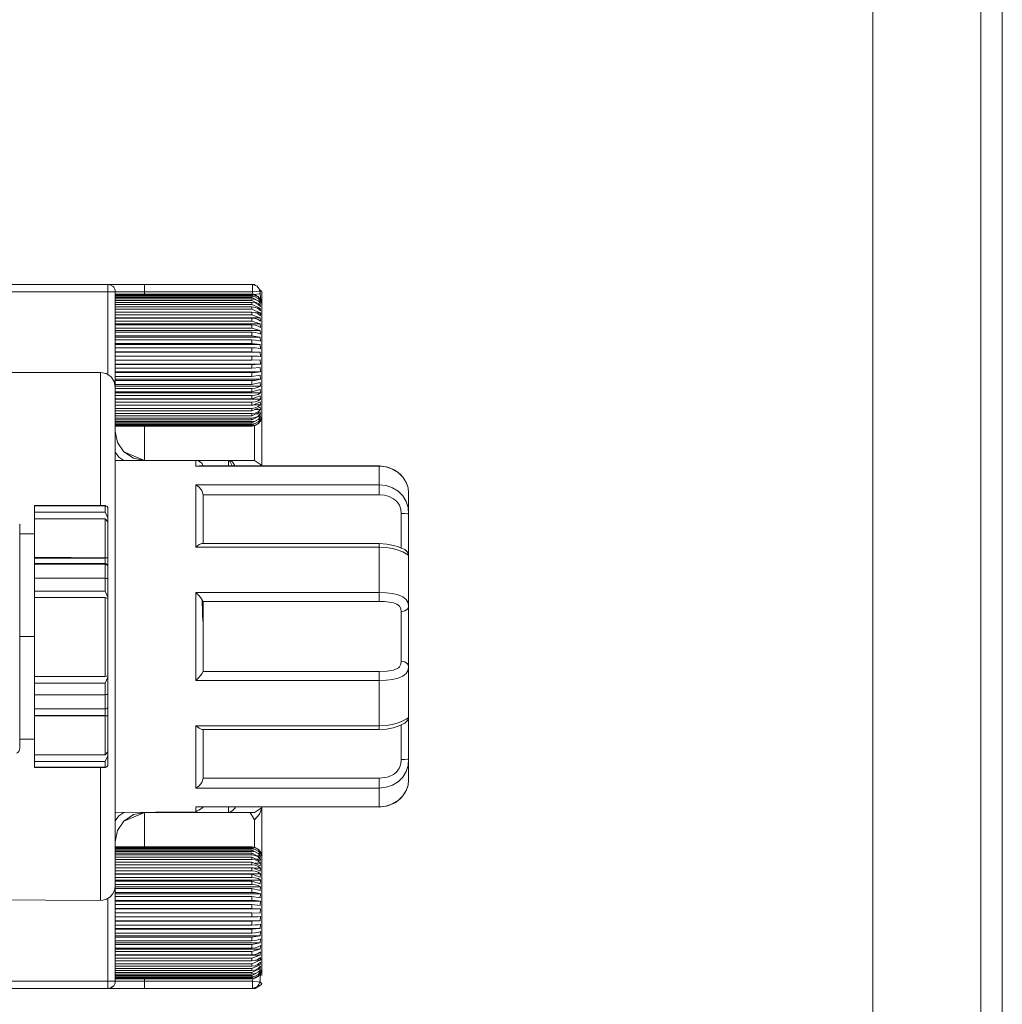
# Model space of a CAD drawing. Header units: millimetres. Extents: x 53746 to 116821, y -810352 to -765802.
# Tile 297 of 347: x 91673 to 91787, y -772158 to -772044. Entities that reach past the tile are written whole.
import ezdxf

# ---------------------------------------------------------------- set-up
doc = ezdxf.new("R2010")
doc.units = ezdxf.units.MM
doc.header["$MEASUREMENT"] = 0
doc.layers.add('Main Cradle Rails', color=7, linetype='Continuous', lineweight=0)
doc.layers.add('Tank and Accumulators', color=7, linetype='Continuous', lineweight=0)

# ---------------------------------------------------------------- blocks, each defined once
blk = doc.blocks.new('*U57')
at = {"layer": 'Tank and Accumulators', "color": 7, "linetype": 'Continuous', "lineweight": 0}
for p, q in [((6401.23, 16001.67), (6401.22, 16001.68)), ((6401.47, 16001.08), (6401.45, 16001.27)), ((6417.42, 16001.92), (6417.44, 16001.91)), ((6417.44, 16001.91), (6417.42, 16001.92)), ((6418.15, 16001.37), (6418.29, 16001.24)), ((6401.47, 16001.07), (6401.47, 16000.8)), ((6401.47, 16000.79), (6401.47, 16000.72)), ((6401.47, 16000.67), (6401.47, 16000.52)), ((6401.47, 16000.43), (6401.47, 16000.24)), ((6401.47, 16000.21), (6401.47, 16000.14)), ((6401.47, 16000.13), (6401.47, 16000.08)), ((6401.47, 16000.08), (6401.47, 15999.92)), ((6418.03, 16000.53), (6418.28, 16000.24)), ((6418.28, 16000.13), (6418.09, 16000.24)), ((6418.28, 16000.24), (6418.2, 16000.28)), ((6401.47, 15999.92), (6401.47, 15999.78)), ((6401.47, 15999.78), (6401.47, 15999.7)), ((6401.47, 15999.7), (6401.47, 15999.62)), ((6401.47, 15999.6), (6401.47, 15999.25)), ((6401.47, 15999.25), (6401.47, 15999.17)), ((6401.47, 15999.15), (6401.47, 15999.05)), ((6401.47, 15999.05), (6401.47, 15998.65)), ((6418.45, 15997.75), (6418.45, 15999.13)), ((6401.47, 15998.62), (6401.47, 15998.51)), ((6401.47, 15998.51), (6401.47, 15998.4)), ((6401.47, 15998.4), (6401.47, 15998.05)), ((6401.47, 15998.05), (6401.47, 15997.91)), ((6401.47, 15997.91), (6401.47, 15997.78)), ((6401.47, 15997.78), (6401.47, 15997.66)), ((6418.45, 15995.65), (6418.45, 15997.73)), ((6401.47, 15997.66), (6401.47, 15997.36)), ((6401.47, 15997.36), (6401.47, 15997.12)), ((6401.47, 15997.12), (6401.47, 15996.98)), ((6401.47, 15996.98), (6401.47, 15996.85)), ((6401.47, 15996.85), (6401.47, 15996.61)), ((6401.47, 15996.61), (6401.47, 15996.27)), ((6401.47, 15996.27), (6401.47, 15996.12)), ((6401.47, 15996.12), (6401.47, 15995.98)), ((6401.47, 15995.98), (6401.47, 15995.81)), ((6401.47, 15995.81), (6401.47, 15995.37)), ((6401.47, 15995.37), (6401.47, 15995.22)), ((6401.47, 15995.22), (6401.47, 15995.07)), ((6401.47, 15995.07), (6401.47, 15994.96)), ((6418.28, 15994.09), (6401.47, 15994.09)), ((6401.47, 15994.07), (6401.47, 15994.08)), ((6401.47, 15993.13), (6401.47, 15993.13)), ((6418.29, 15992.71), (6418.28, 15993.2)), ((6418.29, 15992.71), (6401.47, 15992.71)), ((6401.47, 15992.68), (6401.47, 15992.68)), ((6418.29, 15991.82), (6418.28, 15992.31)), ((6399.77, 15989.4), (6399.77, 15991.72)), ((6401.47, 15991.57), (6401.47, 15991.72)), ((6401.47, 15991.41), (6401.47, 15991.57)), ((6401.47, 15990.96), (6401.47, 15991.41)), ((6401.47, 15990.79), (6401.47, 15990.96)), ((6418.29, 15990.96), (6418.28, 15991.43)), ((6401.47, 15990.64), (6401.47, 15990.79)), ((6401.47, 15990.49), (6401.47, 15990.64)), ((6401.47, 15990.14), (6401.47, 15990.49)), ((6401.47, 15989.89), (6401.47, 15990.14)), ((6401.47, 15989.75), (6401.47, 15989.89)), ((6401.47, 15989.62), (6401.47, 15989.75)), ((6418.29, 15990.14), (6418.28, 15990.58)), ((6418.29, 15989.36), (6418.28, 15989.77)), ((6401.47, 15989.36), (6401.47, 15989.62)), ((6401.47, 15989.05), (6401.47, 15989.36)), ((6401.47, 15988.92), (6401.47, 15989.05)), ((6401.47, 15988.79), (6401.47, 15988.92)), ((6401.47, 15988.64), (6401.47, 15988.79)), ((6401.47, 15988.27), (6401.47, 15988.64)), ((6418.29, 15988.64), (6418.28, 15989.02)), ((6401.47, 15988.16), (6401.47, 15988.27)), ((6401.47, 15988.04), (6401.47, 15988.16)), ((6401.47, 15987.99), (6401.47, 15988.04)), ((6401.47, 15987.83), (6401.47, 15987.99)), ((6401.47, 15987.57), (6401.47, 15987.83)), ((6401.47, 15987.47), (6401.47, 15987.57)), ((6401.47, 15987.37), (6401.47, 15987.42)), ((6418.29, 15987.99), (6418.28, 15988.33)), ((6418.29, 15987.42), (6418.28, 15987.71)), ((6401.47, 15986.96), (6401.47, 15987.37)), ((6401.47, 15986.87), (6401.47, 15986.94)), ((6401.47, 15986.78), (6401.47, 15986.87)), ((6401.47, 15986.57), (6401.47, 15986.78)), ((6401.47, 15986.45), (6401.47, 15986.57)), ((6401.47, 15986.37), (6401.47, 15986.45)), ((6401.47, 15986.3), (6401.47, 15986.37)), ((6401.47, 15986.12), (6401.47, 15986.29)), ((6418.28, 15986.41), (6417.29, 15985.88)), ((6418.29, 15986.94), (6418.28, 15987.18)), ((6418.29, 15986.57), (6418.28, 15986.75)), ((6418.29, 15986.29), (6418.28, 15986.41)), ((6401.47, 15986.04), (6401.47, 15986.12)), ((6401.47, 15985.98), (6401.47, 15986.04)), ((6401.47, 15985.93), (6401.47, 15985.98)), ((6401.47, 15985.74), (6401.47, 15985.93)), ((6401.47, 15985.56), (6401.47, 15985.67)), ((6401.47, 15984.93), (6401.47, 15985.5)), ((6404.87, 15981.52), (6404.87, 15985.5)), ((6417.29, 15985.74), (6417.68, 15985.81)), ((6417.29, 15985.56), (6417.68, 15985.63)), ((6417.68, 15985.63), (6417.33, 15985.53)), ((6418.29, 15986.12), (6418.28, 15986.19)), ((6402.47, 15982.52), (6404.87, 15981.52)), ((6410.83, 15980.88), (6411.19, 15980.89)), ((6414.59, 15981.52), (6414.59, 15981.46)), ((6415.07, 15981.36), (6415.29, 15980.98)), ((6418.36, 15980.89), (6418.42, 15980.98)), ((6434.8, 15979.59), (6434.92, 15979.42)), ((6435.19, 15978.98), (6435.28, 15978.73)), ((6411.67, 15977.56), (6411.67, 15975.88)), ((6411.67, 15976.05), (6411.67, 15977.24)), ((6400.6, 15976.07), (6400.62, 15975.94)), ((6411.67, 15976.05), (6411.67, 15975.91)), ((6400.28, 15975.53), (6400.62, 15974.89)), ((6400.28, 15974.78), (6400.28, 15970.25)), ((6411.67, 15973.95), (6411.67, 15971.9)), ((6411.67, 15973.91), (6411.67, 15971.9)), ((6390.42, 15970.25), (6390.42, 15966.08)), ((6392.12, 15970.2), (6400.28, 15970.2)), ((6400.52, 15969.41), (6400.41, 15969.45)), ((6400.6, 15969.39), (6400.62, 15969.28)), ((6400.28, 15966.37), (6392.12, 15966.37)), ((6400.62, 15965.53), (6400.28, 15965.63)), ((6411.67, 15965.19), (6432.07, 15965.19)), ((6390.42, 15961.12), (6392.12, 15961.12)), ((6392.12, 15956.47), (6400.28, 15956.47)), ((6392.12, 15955.73), (6400.28, 15955.73)), ((6400.62, 15954.46), (6400.62, 15954.46)), ((6400.28, 15951.97), (6400.28, 15952.72)), ((6392.12, 15947.4), (6392.12, 15951.87)), ((6411.67, 15948.34), (6411.67, 15950.35)), ((6411.67, 15948.3), (6411.67, 15950.35)), ((6392.12, 15947.4), (6400.28, 15947.4)), ((6392.12, 15946.65), (6400.28, 15946.65)), ((6411.67, 15946.37), (6411.67, 15946.37)), ((6411.67, 15946.2), (6411.67, 15946.33)), ((6411.67, 15945.01), (6411.67, 15946.2)), ((6402.47, 15939.73), (6404.87, 15940.72)), ((6404.87, 15940.72), (6404.87, 15936.75)), ((6411.19, 15941.36), (6410.83, 15941.37)), ((6415.15, 15941.01), (6414.73, 15940.75)), ((6417.62, 15939.87), (6417.11, 15940.72)), ((6418.42, 15941.27), (6418.36, 15941.36)), ((6418.43, 15941.36), (6418.42, 15941.27)), ((6417.62, 15939.87), (6417.62, 15936.69)), ((6417.68, 15936.62), (6417.29, 15936.69)), ((6417.68, 15936.44), (6417.29, 15936.51)), ((6417.29, 15936.37), (6418.28, 15935.84)), ((6417.33, 15936.72), (6417.68, 15936.62)), ((6418.29, 15936.12), (6418.03, 15936.42)), ((6418.28, 15935.84), (6418.29, 15935.96)), ((6417.29, 15933.97), (6401.47, 15933.97)), ((6418.28, 15933.92), (6418.29, 15934.26)), ((6418.28, 15933.23), (6418.29, 15933.61)), ((6418.28, 15932.47), (6418.29, 15932.89)), ((6401.47, 15930.43), (6401.47, 15930.32)), ((6418.28, 15929.94), (6418.29, 15930.43)), ((6401.47, 15929.57), (6401.47, 15929.57)), ((6401.47, 15929.54), (6418.29, 15929.54)), ((6401.47, 15929.12), (6401.47, 15929.12)), ((6418.28, 15928.16), (6401.47, 15928.16)), ((6418.28, 15928.16), (6418.29, 15928.65)), ((6418.28, 15927.28), (6418.29, 15927.77)), ((6418.28, 15926.44), (6418.29, 15926.91)), ((6418.28, 15925.63), (6418.29, 15926.08)), ((6418.45, 15926.6), (6418.45, 15924.52)), ((6418.28, 15924.88), (6418.29, 15925.3)), ((6418.45, 15924.32), (6418.47, 15925.01)), ((6418.28, 15924.2), (6418.29, 15924.58)), ((6418.28, 15923.6), (6418.29, 15923.93)), ((6418.38, 15923.76), (6418.37, 15923.75)), ((6418.45, 15924.5), (6418.45, 15923.12)), ((6418.28, 15923.08), (6418.29, 15923.37)), ((6418.28, 15922.65), (6418.29, 15922.89)), ((6418.28, 15922.33), (6418.29, 15922.51)), ((6417.29, 15921.46), (6417.4, 15921.52)), ((6418.28, 15922.11), (6418.18, 15922.11)), ((6418.2, 15921.97), (6418.28, 15922.01)), ((6401.08, 15920.49), (6401.28, 15920.64)), ((6401.22, 15920.57), (6401.23, 15920.58)), ((6401.45, 15921), (6401.47, 15921.17)), ((6418.43, 15920.78), (6418.44, 15920.96)), ((6418.43, 15920.77), (6418.43, 15920.78)), ((6418.43, 15920.78), (6418.43, 15920.78))]:
    blk.add_line(p, q, dxfattribs=at)
at = {"layer": 'Tank and Accumulators', "color": 7, "linetype": 'Continuous', "lineweight": 0, "flags": 128}
for points in [[(5704.61, 15850.12), (5705.03, 15849.49), (5705.42, 15849.22), (5705.84, 15848.95), (5706.52, 15848.78), (5706.8, 15848.76), (6501.8, 15848.76), (6502.62, 15848.9), (6502.76, 15848.95), (6503.57, 15849.49), (6503.85, 15849.84), (6504.11, 15850.3), (6504.22, 15850.67), (6504.3, 15851.26), (6504.3, 16196.26), (6504.3, 16196.26)], [(5706.8, 16196.26), (5706.8, 16196.26), (6501.8, 16196.26), (6501.8, 15851.26), (5706.8, 15851.26), (5706.8, 15851.26)], [(5719.3, 15863.76), (6489.3, 15863.76), (6489.3, 16183.76), (5719.3, 16183.76), (5719.3, 15863.76)], [(6401.45, 16001.27), (6401.45, 16001.27), (6401.41, 16001.4), (6401.28, 16001.61), (6401.22, 16001.68), (6400.95, 16001.86), (6400.85, 16001.89), (6400.62, 16001.92), (6377.67, 16001.92), (6377.67, 16001.86), (6377.67, 16001.68), (6377.67, 16001.4), (6377.67, 16001.07), (6377.67, 15991.72)], [(6400.62, 16001.92), (6400.95, 16001.92), (6401.87, 16001.92), (6403.25, 16001.92), (6404.87, 16001.92), (6417.38, 16001.92), (6417.42, 16001.92), (6417.42, 16001.92)], [(6400.63, 16001.92), (6400.62, 16001.92), (6400.62, 16001.86), (6400.62, 16001.68), (6400.62, 16001.4), (6400.62, 16001.07), (6400.95, 16001.07), (6401.22, 16001.07), (6401.41, 16001.07), (6401.47, 16001.07)], [(6418.22, 16001.18), (6418.11, 16001.15), (6417.79, 16001.11), (6417.38, 16001.07), (6404.87, 16001.07), (6404.87, 16001.4), (6404.87, 16001.68), (6404.87, 16001.86), (6404.87, 16001.92)], [(6417.38, 16001.92), (6417.38, 16001.92), (6417.41, 16001.92), (6417.7, 16001.82), (6417.9, 16001.73), (6418.09, 16001.48), (6418.19, 16001.3)], [(6417.38, 16001.92), (6417.38, 16001.86), (6417.38, 16001.68), (6417.38, 16001.4), (6417.38, 16001.07), (6417.41, 16000.8)], [(6417.42, 16001.92), (6417.42, 16001.92), (6417.58, 16001.92)], [(6417.58, 16001.92), (6417.6, 16001.92), (6417.7, 16001.82)], [(6418.33, 16000.13), (6418.26, 16000.85), (6418.22, 16001.18), (6418.26, 16001.17), (6418.26, 16001.07), (6418.26, 16000.96), (6418.26, 16000.85), (6418.14, 16000.84), (6417.83, 16000.8)], [(6418.18, 16001.32), (6418.45, 16001.11), (6418.47, 15999.97), (6418.47, 15997.24)], [(6418.19, 16001.3), (6418.22, 16001.18), (6418.22, 16001.18)], [(6418.45, 16001.11), (6418.43, 16001.12), (6418.41, 16001.13), (6418.26, 16001.17), (6418.21, 16001.22)], [(6377.67, 16001.07), (6400.62, 16001.07), (6400.62, 15991.46)], [(6401.47, 15990.02), (6401.47, 16001.07), (6401.47, 16001.08)], [(6404.87, 16000.8), (6404.87, 16001.07), (6403.57, 16001.07), (6402.47, 16001.07), (6401.73, 16001.07), (6401.47, 16001.07)], [(6401.47, 16000.8), (6401.47, 16000.8), (6417.29, 16000.8), (6417.3, 16000.8)], [(6417.4, 16000.73), (6417.29, 16000.79), (6401.47, 16000.79)], [(6401.47, 16000.74), (6401.47, 16000.74), (6417.29, 16000.74), (6417.45, 16000.72), (6417.68, 16000.67), (6417.75, 16000.63), (6418.03, 16000.48), (6418.24, 16000.24), (6418.29, 16000.18), (6418.29, 16000.18)], [(6417.58, 16000.51), (6417.29, 16000.67), (6401.47, 16000.67)], [(6401.47, 16000.56), (6401.47, 16000.56), (6417.29, 16000.56), (6417.68, 16000.49), (6418.03, 16000.3), (6418.29, 16000.01), (6418.29, 16000.01)], [(6418.28, 15999.92), (6417.29, 16000.43), (6401.47, 16000.43)], [(6401.47, 16000.26), (6401.47, 16000.26), (6417.29, 16000.26), (6417.68, 16000.2), (6418.03, 16000.02), (6418.29, 15999.74), (6418.29, 15999.74)], [(6418.28, 15999.6), (6417.29, 16000.08), (6401.47, 16000.08)], [(6417.29, 16000.8), (6417.29, 16000.8), (6417.29, 16000.79), (6417.29, 16000.79)], [(6417.29, 16000.67), (6417.29, 16000.7), (6417.29, 16000.72), (6417.29, 16000.74)], [(6417.29, 16000.43), (6417.29, 16000.48), (6417.29, 16000.52), (6417.29, 16000.56)], [(6417.29, 16000.08), (6417.29, 16000.14), (6417.29, 16000.21), (6417.29, 16000.26)], [(6417.33, 16000.79), (6417.68, 16000.73), (6418.03, 16000.54), (6418.03, 16000.54)], [(6417.83, 16000.8), (6417.83, 16000.8), (6417.5, 16000.76)], [(6418.29, 16000.01), (6418.28, 16000.13), (6418.18, 16000.13)], [(6418.29, 16000.18), (6418.28, 16000.24), (6418.24, 16000.24)], [(6418.28, 16000.24), (6418.29, 16000.23), (6418.38, 15999.96), (6418.45, 15999.66), (6418.45, 15999.66)], [(6401.47, 15999.85), (6401.47, 15999.85), (6417.29, 15999.85), (6417.68, 15999.79), (6418.03, 15999.62), (6418.29, 15999.36), (6418.29, 15999.36)], [(6418.28, 15999.17), (6417.29, 15999.62), (6401.47, 15999.62)], [(6401.47, 15999.34), (6401.47, 15999.34), (6417.29, 15999.34), (6417.68, 15999.28), (6418.03, 15999.13), (6418.29, 15998.88), (6418.29, 15998.88)], [(6418.28, 15998.65), (6417.29, 15999.05), (6401.47, 15999.05)], [(6417.29, 15999.62), (6417.29, 15999.7), (6417.29, 15999.78), (6417.29, 15999.85)], [(6417.29, 15999.05), (6417.29, 15999.15), (6417.29, 15999.25), (6417.29, 15999.34)], [(6418.29, 15998.88), (6418.28, 15999.17), (6417.93, 15999.17)], [(6418.29, 15999.36), (6418.28, 15999.6), (6418.05, 15999.6)], [(6418.29, 15999.74), (6418.28, 15999.92), (6418.12, 15999.92)], [(6418.45, 15999.66), (6418.45, 15999.64), (6418.45, 15999.15), (6418.45, 15997.75)], [(6401.47, 15998.73), (6401.47, 15998.73), (6417.29, 15998.73), (6417.68, 15998.68), (6418.03, 15998.53), (6418.29, 15998.31), (6418.29, 15998.31)], [(6418.28, 15998.05), (6417.29, 15998.4), (6401.47, 15998.4)], [(6418.29, 15997.67), (6418.28, 15998.05), (6401.47, 15998.05)], [(6401.47, 15998.03), (6401.47, 15998.03), (6417.29, 15998.03), (6417.68, 15997.98), (6418.03, 15997.86), (6418.29, 15997.67), (6418.29, 15997.67)], [(6417.29, 15998.4), (6417.29, 15998.51), (6417.29, 15998.62), (6417.29, 15998.73)], [(6417.29, 15997.66), (6417.29, 15997.78), (6417.29, 15997.91), (6417.29, 15998.03)], [(6418.29, 15998.31), (6418.28, 15998.65), (6417.74, 15998.65)], [(6418.28, 15998.65), (6418.24, 15998.7), (6418.24, 15998.7)], [(6418.37, 15998.5), (6418.38, 15998.49), (6418.28, 15998.65)], [(6418.45, 15997.74), (6418.45, 15997.74), (6418.45, 15995.63), (6418.45, 15993.15), (6418.45, 15990.67), (6418.45, 15988.57), (6418.45, 15987.53), (6418.45, 15986.88), (6418.45, 15986.66), (6418.43, 15986.46), (6418.38, 15986.26), (6418.29, 15986.07), (6418.29, 15986.07)], [(6418.45, 15997.24), (6418.47, 15997.24), (6418.45, 15998)], [(6418.28, 15997.36), (6417.29, 15997.66), (6401.47, 15997.66)], [(6418.29, 15996.95), (6418.28, 15997.36), (6401.47, 15997.36)], [(6401.47, 15997.25), (6401.47, 15997.25), (6417.29, 15997.25), (6417.68, 15997.21), (6418.03, 15997.11), (6418.29, 15996.95), (6418.29, 15996.95)], [(6418.28, 15996.61), (6417.29, 15996.85), (6401.47, 15996.85)], [(6418.29, 15996.17), (6418.28, 15996.61), (6401.47, 15996.61)], [(6417.29, 15996.85), (6417.29, 15996.98), (6417.29, 15997.12), (6417.29, 15997.25)], [(6418.47, 15997.24), (6418.47, 15997.24), (6418.47, 15980.89)], [(6401.47, 15996.41), (6401.47, 15996.41), (6417.29, 15996.41), (6417.68, 15996.38), (6418.03, 15996.3), (6418.29, 15996.17), (6418.29, 15996.17)], [(6418.28, 15995.81), (6417.29, 15995.98), (6401.47, 15995.98)], [(6418.29, 15995.34), (6418.28, 15995.81), (6401.47, 15995.81)], [(6401.47, 15995.52), (6401.47, 15995.52), (6417.29, 15995.52), (6417.68, 15995.49), (6418.03, 15995.43), (6418.29, 15995.34), (6418.29, 15995.34)], [(6417.29, 15995.98), (6417.29, 15996.12), (6417.29, 15996.27), (6417.29, 15996.41)], [(6417.29, 15995.07), (6417.29, 15995.22), (6417.29, 15995.37), (6417.29, 15995.52)], [(6418.28, 15994.96), (6417.29, 15995.07), (6401.47, 15995.07)], [(6401.47, 15994.96), (6401.47, 15994.64), (6401.47, 15994.71), (6401.47, 15994.77), (6401.47, 15994.77)], [(6418.29, 15994.48), (6418.28, 15994.96), (6401.47, 15994.96)], [(6401.47, 15994.58), (6401.47, 15994.58), (6417.29, 15994.58), (6417.68, 15994.57), (6418.03, 15994.53), (6418.29, 15994.48), (6418.29, 15994.48)], [(6417.29, 15994.12), (6417.29, 15994.28), (6417.29, 15994.43), (6417.29, 15994.58)], [(6418.28, 15994.09), (6417.29, 15994.12), (6401.47, 15994.12)], [(6401.47, 15993.63), (6401.47, 15993.63), (6417.29, 15993.63), (6417.68, 15993.63), (6418.03, 15993.61), (6418.29, 15993.6), (6418.28, 15993.6)], [(6401.47, 15993.62), (6401.47, 15993.62), (6401.47, 15993.62)], [(6418.27, 15993.2), (6418.28, 15993.2), (6417.29, 15993.17), (6401.47, 15993.17), (6401.47, 15993.17)], [(6417.29, 15993.17), (6417.29, 15993.32), (6417.29, 15993.48), (6417.29, 15993.63)], [(6418.29, 15993.6), (6418.28, 15994.09), (6418.28, 15994.09)], [(6417.29, 15992.21), (6417.29, 15992.36), (6417.29, 15992.52), (6417.29, 15992.67), (6401.47, 15992.67)], [(6418.27, 15992.31), (6418.28, 15992.31), (6417.29, 15992.21), (6401.47, 15992.21), (6401.47, 15992.21)], [(6401.47, 15992.18), (6401.47, 15992.18), (6401.47, 15992.18)], [(6417.29, 15992.67), (6417.68, 15992.67), (6418.03, 15992.69), (6418.29, 15992.71), (6418.29, 15992.71)], [(6323.27, 15991.72), (6323.27, 15991.72), (6399.77, 15991.72), (6400.42, 15991.6), (6400.98, 15991.23), (6401.34, 15990.68), (6401.47, 15990.02), (6401.47, 15987.84)], [(6401.47, 15991.72), (6401.47, 15991.72), (6401.47, 15991.82)], [(6417.29, 15991.72), (6417.68, 15991.73), (6418.03, 15991.77), (6418.29, 15991.82), (6401.47, 15991.82)], [(6417.29, 15991.26), (6417.29, 15991.41), (6417.29, 15991.57), (6417.29, 15991.72), (6401.47, 15991.72)], [(6418.28, 15991.43), (6418.28, 15991.43), (6417.29, 15991.26), (6401.47, 15991.26), (6401.47, 15991.26)], [(6417.29, 15990.79), (6417.68, 15990.81), (6418.03, 15990.87), (6418.29, 15990.96), (6401.47, 15990.96)], [(6417.29, 15990.35), (6417.29, 15990.49), (6417.29, 15990.64), (6417.29, 15990.79), (6401.47, 15990.79)], [(6418.28, 15990.58), (6418.28, 15990.58), (6417.29, 15990.35), (6401.47, 15990.35), (6401.47, 15990.35)], [(6417.29, 15989.89), (6417.68, 15989.92), (6418.03, 15990.01), (6418.29, 15990.14), (6401.47, 15990.14)], [(6417.29, 15989.48), (6417.29, 15989.62), (6417.29, 15989.75), (6417.29, 15989.89), (6401.47, 15989.89)], [(6418.28, 15989.77), (6418.28, 15989.77), (6417.29, 15989.48), (6401.47, 15989.48), (6401.47, 15989.48)], [(6399.77, 15976.3), (6399.77, 15982.76), (6399.77, 15989.4)], [(6417.29, 15989.05), (6417.68, 15989.09), (6418.03, 15989.19), (6418.29, 15989.36), (6401.47, 15989.36)], [(6417.29, 15988.67), (6417.29, 15988.79), (6417.29, 15988.92), (6417.29, 15989.05), (6401.47, 15989.05)], [(6418.28, 15989.02), (6418.28, 15989.02), (6417.29, 15988.67), (6401.47, 15988.67), (6401.47, 15988.67)], [(6417.29, 15988.27), (6417.68, 15988.32), (6418.03, 15988.44), (6418.29, 15988.64), (6401.47, 15988.64)], [(6418.28, 15988.33), (6418.28, 15988.33), (6417.45, 15987.94), (6417.29, 15987.93), (6401.47, 15987.93), (6401.47, 15987.93)], [(6417.29, 15987.93), (6417.29, 15988.04), (6417.29, 15988.16), (6417.29, 15988.27), (6401.47, 15988.27)], [(6401.47, 15987.84), (6401.47, 15987.82), (6401.47, 15981.56), (6401.47, 15972.19)], [(6418.28, 15987.71), (6418.28, 15987.71), (6417.29, 15987.27), (6401.47, 15987.27), (6401.47, 15987.27)], [(6417.29, 15987.27), (6417.29, 15987.37), (6417.29, 15987.47), (6417.29, 15987.57), (6401.47, 15987.57)], [(6417.29, 15987.57), (6417.68, 15987.62), (6418.03, 15987.77), (6418.29, 15987.99), (6417.56, 15987.99)], [(6417.29, 15986.96), (6417.68, 15987.02), (6418.03, 15987.18), (6418.29, 15987.42), (6417.63, 15987.42)], [(6418.28, 15987.18), (6418.28, 15987.18), (6417.29, 15986.7), (6401.47, 15986.7), (6401.47, 15986.7)], [(6417.29, 15986.7), (6417.29, 15986.78), (6417.29, 15986.87), (6417.29, 15986.96), (6401.47, 15986.96)], [(6418.28, 15986.75), (6418.28, 15986.75), (6417.29, 15986.24), (6401.47, 15986.24), (6401.47, 15986.24)], [(6417.29, 15986.24), (6417.29, 15986.3), (6417.29, 15986.37), (6417.29, 15986.45), (6401.47, 15986.45)], [(6417.29, 15986.45), (6417.68, 15986.51), (6418.03, 15986.68), (6418.29, 15986.94), (6417.79, 15986.94)], [(6417.29, 15986.04), (6417.68, 15986.1), (6418.03, 15986.28), (6418.29, 15986.57), (6417.92, 15986.57)], [(6418.03, 15986), (6418.29, 15986.29), (6418.05, 15986.29)], [(6418.28, 15986.19), (6418.28, 15986.19), (6418.03, 15986), (6417.68, 15985.81), (6417.29, 15985.64), (6401.47, 15985.64), (6401.47, 15985.64)], [(6401.47, 15985.5), (6401.47, 15985.5), (6417.29, 15985.5), (6417.68, 15985.57), (6418.03, 15985.77), (6418.29, 15986.07), (6418.28, 15986.07), (6418.03, 15985.82)], [(6417.29, 15985.88), (6417.29, 15985.93), (6417.29, 15985.98), (6417.29, 15986.04), (6401.47, 15986.04)], [(6417.29, 15985.88), (6417.29, 15985.88), (6401.47, 15985.88), (6401.47, 15985.88)], [(6417.29, 15985.64), (6417.29, 15985.67), (6417.29, 15985.7), (6417.29, 15985.74), (6401.47, 15985.74)], [(6401.47, 15985.56), (6417.29, 15985.56), (6417.29, 15985.54), (6417.29, 15985.53), (6417.29, 15985.52)], [(6417.33, 15985.53), (6417.29, 15985.52), (6401.47, 15985.52), (6401.47, 15985.52)], [(6417.62, 15985.56), (6417.62, 15981.52), (6417.62, 15981.52)], [(6418.03, 15985.82), (6418.03, 15985.82), (6417.68, 15985.63), (6417.68, 15985.63)], [(6418.03, 15985.82), (6418.29, 15986.12), (6418.19, 15986.12)], [(6403.57, 15981.78), (6403.57, 15981.78), (6402.47, 15982.52), (6401.73, 15983.62), (6401.47, 15984.92), (6401.47, 15984.92)], [(6418.47, 15984.04), (6418.47, 15984.01), (6418.47, 15984.04)], [(6402.46, 15981.52), (6401.87, 15981.92), (6401.47, 15982.51)], [(6404.87, 15981.52), (6404.87, 15981.52), (6403.57, 15981.78)], [(6401.47, 15981.52), (6401.47, 15981.52), (6410.82, 15981.52), (6410.94, 15981.52), (6411.16, 15981.45), (6411.36, 15981.33), (6411.52, 15981.16), (6411.62, 15980.96), (6411.64, 15980.89)], [(6414.59, 15981.52), (6414.59, 15981.52), (6410.82, 15981.52)], [(6410.82, 15981.52), (6410.82, 15981.45), (6410.82, 15981.24), (6410.82, 15980.88), (6410.83, 15980.88)], [(6411.67, 15977.56), (6411.67, 15977.56), (6411.51, 15978.04), (6411.19, 15978.43), (6410.82, 15978.7), (6432.07, 15978.7), (6432.07, 15979.59), (6432.07, 15980.32), (6432.07, 15980.88), (6432.07, 15980.9)], [(6435.41, 15978.36), (6435.19, 15978.98), (6434.8, 15979.59), (6434.27, 15980.12), (6433.61, 15980.53), (6432.86, 15980.79), (6432.07, 15980.88), (6410.82, 15980.88)], [(6411.19, 15980.89), (6411.19, 15980.89), (6432.07, 15980.9), (6433.05, 15980.76)], [(6418.43, 15980.89), (6418.42, 15980.98), (6417.62, 15981.52), (6416.35, 15981.52), (6414.59, 15981.52), (6414.71, 15981.47), (6414.78, 15981.36), (6415.03, 15980.89)], [(6414.59, 15981.52), (6414.59, 15981.52), (6414.87, 15981.47), (6415.07, 15981.36), (6415.07, 15981.36)], [(6414.59, 15981.46), (6414.59, 15981.46), (6414.59, 15981.28), (6414.59, 15981), (6414.59, 15980.89)], [(6415.29, 15980.98), (6415.29, 15980.98), (6415.34, 15980.89)], [(6432.08, 15980.9), (6433.04, 15980.77), (6433.05, 15980.76)], [(6433.05, 15980.76), (6433.06, 15980.76), (6433.61, 15980.53), (6433.92, 15980.38), (6434.27, 15980.12), (6434.59, 15979.84), (6434.8, 15979.59), (6435.05, 15979.23), (6435.19, 15978.98), (6435.34, 15978.58), (6435.41, 15978.36), (6435.47, 15977.77), (6435.47, 15977.21), (6435.47, 15976.39), (6435.47, 15975.34), (6435.47, 15973.5), (6435.47, 15971.94), (6435.47, 15970.88), (6435.47, 15970.45), (6435.47, 15968.6), (6435.47, 15966.63), (6435.47, 15964.58), (6435.47, 15962.98), (6435.47, 15961.12), (6435.47, 15959.27), (6435.47, 15957.67), (6435.47, 15955.62), (6435.47, 15953.65), (6435.47, 15951.8), (6435.47, 15951.37), (6435.47, 15950.31), (6435.47, 15948.75), (6435.47, 15946.91), (6435.47, 15945.86), (6435.47, 15945.04)], [(6433.51, 15980.57), (6433.61, 15980.53), (6433.61, 15980.53)], [(6433.61, 15980.53), (6433.9, 15980.39), (6433.91, 15980.38)], [(6434.21, 15980.16), (6434.27, 15980.12), (6434.27, 15980.12)], [(6434.27, 15980.12), (6434.58, 15979.85), (6434.59, 15979.84)], [(6434.74, 15979.66), (6434.8, 15979.59), (6434.8, 15979.59)], [(6410.82, 15978.7), (6410.82, 15976.71), (6410.82, 15974.29), (6410.82, 15971.49), (6411.19, 15971.77), (6411.51, 15971.9)], [(6411.67, 15977.56), (6432.07, 15977.56), (6432.07, 15977.87), (6432.07, 15978.19), (6432.07, 15978.48), (6432.07, 15978.7), (6432.86, 15978.61), (6433.61, 15978.37), (6434.27, 15977.97), (6434.8, 15977.44), (6435.19, 15976.79), (6435.41, 15976.07), (6435.47, 15975.34), (6435.36, 15975.35), (6435.05, 15975.37), (6434.62, 15975.37), (6434.62, 15973.84), (6434.62, 15972.54), (6434.62, 15971.66), (6434.62, 15971.37)], [(6435.06, 15979.22), (6435.06, 15979.22), (6435.19, 15978.98), (6435.19, 15978.98)], [(6435.34, 15978.57), (6435.34, 15978.57), (6435.41, 15978.36)], [(6435.41, 15978.36), (6435.47, 15977.77), (6435.47, 15977.77)], [(6432.07, 15977.56), (6432.66, 15977.51), (6433.22, 15977.36), (6433.72, 15977.1), (6434.12, 15976.76), (6434.41, 15976.34), (6434.57, 15975.87), (6434.62, 15975.37)], [(6392.12, 15976.27), (6392.12, 15976.3), (6400.28, 15976.3), (6400.41, 15976.25)], [(6392.12, 15970.31), (6392.12, 15974.78), (6392.12, 15975.07), (6392.12, 15975.33), (6392.12, 15975.53), (6392.12, 15976.27)], [(6400.28, 15976.27), (6400.28, 15976.27), (6400.28, 15975.53), (6392.12, 15975.53)], [(6392.12, 15976.27), (6400.28, 15976.27), (6400.41, 15976.25)], [(6400.28, 15976.3), (6400.28, 15976.3), (6400.28, 15976.27)], [(6400.41, 15976.25), (6400.41, 15976.25), (6400.52, 15976.18), (6400.6, 15976.07), (6400.6, 15976.07)], [(6400.6, 15976.07), (6400.62, 15975.96), (6400.62, 15975.94), (6400.62, 15974.89), (6400.62, 15974.74), (6400.62, 15974.58), (6400.62, 15974.43), (6400.62, 15970.25)], [(6435.47, 15976.42), (6435.47, 15976.42), (6435.47, 15976.43)], [(6411.67, 15975.88), (6411.67, 15975.88), (6411.67, 15973.96)], [(6390.38, 15974.15), (6390.42, 15974.1), (6390.42, 15974.04), (6390.42, 15973.06), (6390.42, 15970.26)], [(6392.12, 15974.78), (6400.28, 15974.78), (6400.62, 15974.43)], [(6390.42, 15973.02), (6390.42, 15973.02), (6392.12, 15973.02), (6392.12, 15973.02)], [(6401.47, 15972.17), (6401.47, 15961.12), (6401.47, 15950.07)], [(6411.67, 15965.18), (6411.67, 15965.19), (6411.51, 15965.46), (6411.19, 15965.84), (6410.82, 15966.22), (6432.07, 15966.22), (6432.07, 15968.04), (6432.07, 15969.8), (6432.07, 15971.49), (6432.07, 15971.79), (6432.07, 15971.91)], [(6435.05, 15971.19), (6435.36, 15970.88), (6435.47, 15970.45), (6435.41, 15970.55), (6435.19, 15970.72), (6434.8, 15970.92), (6434.27, 15971.13), (6433.61, 15971.32), (6432.86, 15971.44), (6432.07, 15971.49), (6410.82, 15971.49)], [(6435.04, 15971.19), (6435.05, 15971.19), (6434.94, 15971.23), (6434.7, 15971.34), (6434.3, 15971.5), (6433.71, 15971.69), (6432.94, 15971.84), (6432.07, 15971.91), (6411.51, 15971.9)], [(6392.12, 15969.5), (6392.12, 15969.57), (6392.12, 15970.2), (6392.12, 15970.31), (6400.62, 15970.25), (6400.62, 15969.28), (6400.6, 15969.39), (6400.62, 15969.32), (6400.62, 15969.28), (6400.62, 15968.79), (6400.62, 15968.3), (6400.62, 15967.79), (6400.62, 15965.69), (6400.62, 15965.69)], [(6400.62, 15970.25), (6400.62, 15970.25), (6400.28, 15970.2), (6400.28, 15969.57), (6392.12, 15969.57)], [(6392.12, 15967.87), (6400.28, 15967.87), (6400.28, 15968.41), (6400.28, 15968.94), (6400.28, 15969.46), (6400.28, 15969.54), (6400.28, 15969.57), (6400.41, 15969.55), (6400.52, 15969.48)], [(6400.62, 15956.41), (6400.62, 15956.41), (6400.62, 15954.46), (6400.62, 15953.95), (6400.62, 15953.46), (6400.62, 15952.97), (6400.62, 15951.93), (6392.12, 15951.87), (6392.12, 15951.97), (6392.12, 15952.72), (6392.12, 15953.26), (6392.12, 15953.81), (6392.12, 15954.38), (6392.12, 15955.73), (6392.12, 15956.02), (6392.12, 15956.28), (6392.12, 15956.47), (6392.12, 15965.63), (6392.12, 15965.82), (6392.12, 15966.08), (6392.12, 15966.37), (6392.12, 15967.87), (6392.12, 15968.41), (6392.12, 15968.94), (6392.12, 15969.5)], [(6392.12, 15969.5), (6400.28, 15969.46), (6400.41, 15969.45)], [(6400.52, 15969.41), (6400.6, 15969.39), (6400.52, 15969.48)], [(6400.62, 15965.69), (6400.28, 15966.37), (6400.28, 15967.87), (6400.41, 15967.86), (6400.52, 15967.85), (6400.6, 15967.82), (6400.62, 15967.79)], [(6390.42, 15966.06), (6390.42, 15961.12), (6390.42, 15956.18), (6390.42, 15956.17)], [(6410.82, 15966.22), (6410.82, 15962.84), (6410.82, 15959.41), (6410.82, 15956.03), (6411.19, 15956.41), (6411.51, 15956.79), (6411.67, 15957.05), (6411.67, 15957.07)], [(6434.62, 15964), (6435.05, 15964.08), (6435.36, 15964.29), (6435.47, 15964.58), (6435.41, 15965.03), (6435.19, 15965.42), (6434.8, 15965.73), (6434.27, 15965.96), (6433.61, 15966.11), (6432.86, 15966.19), (6432.07, 15966.22), (6432.07, 15965.9), (6432.07, 15965.59), (6432.07, 15965.35), (6432.07, 15965.19), (6432.66, 15965.18), (6433.22, 15965.12), (6433.72, 15965.02), (6434.12, 15964.86), (6434.41, 15964.64), (6434.57, 15964.35), (6434.62, 15964), (6434.62, 15962.67), (6434.62, 15961.12), (6434.62, 15959.58), (6434.62, 15958.25), (6435.05, 15958.17), (6435.36, 15957.96), (6435.47, 15957.67), (6435.41, 15957.22), (6435.19, 15956.83), (6434.8, 15956.52), (6434.27, 15956.29), (6433.61, 15956.14), (6432.86, 15956.05), (6432.07, 15956.03), (6432.07, 15956.46), (6432.07, 15956.83), (6432.07, 15957.05), (6411.67, 15957.05)], [(6392.12, 15965.63), (6400.28, 15965.63), (6400.28, 15956.47), (6400.62, 15956.57)], [(6400.62, 15965.69), (6400.62, 15965.61), (6400.62, 15965.55), (6400.62, 15965.53), (6400.62, 15956.57), (6400.62, 15956.55), (6400.62, 15956.49), (6400.62, 15956.41)], [(6411.52, 15965.2), (6411.51, 15965.46), (6411.51, 15965.37)], [(6411.58, 15963.68), (6411.61, 15962.89), (6411.52, 15965.2)], [(6411.67, 15962.48), (6411.67, 15965.18), (6411.67, 15965.18)], [(6411.67, 15957.07), (6411.67, 15959.76), (6411.67, 15962.48)], [(6434.62, 15958.25), (6434.57, 15957.9), (6434.41, 15957.61), (6434.31, 15957.51), (6433.72, 15957.23), (6433.22, 15957.13), (6432.98, 15957.1), (6432.07, 15957.05)], [(6390.42, 15956.17), (6390.42, 15951.99), (6390.42, 15949.19)], [(6400.62, 15956.41), (6400.28, 15955.73), (6400.28, 15954.38), (6400.41, 15954.39), (6400.52, 15954.4), (6400.6, 15954.43), (6400.62, 15954.46)], [(6411.51, 15950.35), (6411.19, 15950.48), (6410.82, 15950.76), (6432.07, 15950.76), (6432.07, 15952.45), (6432.07, 15954.21), (6432.07, 15956.03), (6410.82, 15956.03)], [(6392.12, 15954.38), (6400.28, 15954.38), (6400.28, 15953.81), (6400.28, 15953.26), (6400.28, 15952.72), (6392.12, 15952.72)], [(6400.28, 15952.72), (6400.28, 15952.72), (6400.41, 15952.74), (6400.52, 15952.79), (6400.6, 15952.88), (6400.62, 15952.97)], [(6392.12, 15951.97), (6400.28, 15951.97), (6400.62, 15951.93), (6400.62, 15951.93)], [(6400.62, 15951.92), (6400.62, 15947.74), (6400.62, 15947.59), (6400.62, 15947.44), (6400.62, 15947.28), (6400.62, 15946.31), (6400.62, 15946.29), (6400.62, 15946.26), (6400.6, 15946.17), (6400.56, 15946.09), (6400.5, 15946.02), (6400.42, 15945.97), (6400.33, 15945.95), (6400.28, 15945.95), (6392.12, 15945.95), (6392.12, 15945.97)], [(6400.28, 15951.92), (6400.28, 15947.4), (6400.62, 15947.74)], [(6411.51, 15950.35), (6411.51, 15950.35), (6432.07, 15950.35), (6432.92, 15950.4), (6433.68, 15950.55), (6434.27, 15950.74), (6434.7, 15950.91), (6434.94, 15951.02), (6435.05, 15951.06), (6435.04, 15951.06)], [(6434.62, 15950.88), (6434.62, 15950.59), (6434.62, 15949.7), (6434.62, 15948.41), (6434.62, 15946.88), (6435.05, 15946.88), (6435.36, 15946.9), (6435.47, 15946.91), (6435.41, 15946.18), (6435.19, 15945.46), (6434.8, 15944.81), (6434.27, 15944.27), (6433.61, 15943.88), (6432.86, 15943.64), (6432.07, 15943.55), (6432.07, 15943.86), (6432.07, 15944.27), (6432.07, 15944.69), (6411.67, 15944.69), (6411.67, 15946.37)], [(6432.07, 15950.35), (6432.07, 15950.37), (6432.07, 15950.52), (6432.07, 15950.76), (6432.86, 15950.81), (6433.61, 15950.93), (6434.27, 15951.11), (6434.8, 15951.33), (6435.19, 15951.53), (6435.41, 15951.69), (6435.47, 15951.8), (6435.36, 15951.37), (6435.05, 15951.06)], [(6401.47, 15950.06), (6401.47, 15940.69), (6401.47, 15934.43)], [(6410.82, 15950.76), (6410.82, 15947.96), (6410.82, 15945.54), (6410.82, 15943.55), (6411.19, 15943.82), (6411.51, 15944.21), (6411.67, 15944.69), (6411.67, 15944.69)], [(6390.42, 15949.18), (6390.42, 15948.2), (6390.38, 15947.98), (6390.3, 15947.81), (6390.17, 15947.68), (6390.01, 15947.58)], [(6392.12, 15949.22), (6392.12, 15949.22), (6390.42, 15949.22), (6390.42, 15949.22)], [(6411.67, 15946.37), (6411.67, 15948.3), (6411.67, 15948.3)], [(6392.12, 15945.97), (6392.12, 15945.97), (6392.12, 15946.65), (6392.12, 15946.84), (6392.12, 15947.1), (6392.12, 15947.4)], [(6400.62, 15947.28), (6400.28, 15946.65), (6400.28, 15945.97), (6400.41, 15946), (6400.52, 15946.07), (6400.6, 15946.18), (6400.62, 15946.31)], [(6434.62, 15946.88), (6434.57, 15946.38), (6434.41, 15945.91), (6434.31, 15945.73), (6434.05, 15945.41), (6433.72, 15945.14), (6433.22, 15944.89), (6432.98, 15944.81), (6432.07, 15944.69)], [(6392.12, 15945.97), (6400.28, 15945.97), (6400.28, 15945.97)], [(6399.77, 15930.52), (6399.77, 15932.85), (6399.77, 15939.49), (6399.77, 15945.95)], [(6400.28, 15945.97), (6400.28, 15945.95), (6400.28, 15945.95)], [(6435.47, 15945.04), (6435.47, 15944.48), (6435.41, 15943.89), (6435.34, 15943.68), (6435.19, 15943.27), (6435.06, 15943.03), (6434.8, 15942.66), (6434.58, 15942.39), (6434.27, 15942.13), (6433.9, 15941.85), (6433.61, 15941.72), (6433.04, 15941.48), (6433.04, 15941.48)], [(6435.47, 15944.48), (6435.47, 15944.48), (6435.41, 15943.89), (6435.34, 15943.67), (6435.19, 15943.27), (6435.06, 15943.04), (6435.06, 15943.03)], [(6410.82, 15941.37), (6432.07, 15941.37), (6432.07, 15941.93), (6432.07, 15942.66), (6432.07, 15943.55), (6410.82, 15943.55)], [(6435.41, 15943.89), (6435.19, 15943.27), (6434.8, 15942.66), (6434.27, 15942.13), (6433.61, 15941.72), (6432.86, 15941.46), (6432.07, 15941.37), (6432.07, 15941.35)], [(6434.34, 15942.19), (6434.27, 15942.13), (6433.94, 15941.88), (6433.92, 15941.87)], [(6434.76, 15942.61), (6434.61, 15942.43), (6434.59, 15942.42)], [(6411.63, 15941.36), (6411.61, 15941.28), (6411.52, 15941.27), (6411.36, 15941.1), (6411.16, 15940.98), (6410.94, 15940.92), (6410.82, 15940.8), (6401.47, 15940.72), (6401.47, 15940.72)], [(6401.47, 15939.74), (6401.87, 15940.33), (6402.47, 15940.73)], [(6403.57, 15940.47), (6403.57, 15940.47), (6404.87, 15940.72), (6414.59, 15940.72), (6414.59, 15940.73)], [(6404.87, 15940.75), (6404.87, 15940.72), (6404.87, 15940.72)], [(6410.83, 15941.37), (6410.82, 15941.37), (6410.82, 15940.8), (6410.82, 15940.8)], [(6433.04, 15941.48), (6432.07, 15941.35), (6411.19, 15941.36), (6411.19, 15941.36)], [(6414.73, 15940.75), (6414.73, 15940.75), (6414.59, 15940.72), (6416.35, 15940.72), (6417.62, 15940.72), (6418.42, 15941.27), (6418.43, 15941.36)], [(6414.59, 15940.72), (6414.59, 15940.79), (6414.59, 15940.97), (6414.59, 15941.25), (6414.59, 15941.36)], [(6415.37, 15941.36), (6415.35, 15941.27), (6415.15, 15941.02), (6415.15, 15941.02)], [(6417.62, 15940.72), (6417.11, 15940.72), (6417.11, 15940.72)], [(6418.42, 15941.27), (6418.35, 15940.9), (6418.19, 15940.52), (6417.62, 15939.87), (6417.62, 15939.88)], [(6418.46, 15921.84), (6418.47, 15922.27), (6418.47, 15925.01), (6418.47, 15941.36)], [(6418.47, 15940.93), (6418.47, 15940.72), (6418.47, 15940.72), (6418.47, 15940.72)], [(6418.47, 15939.06), (6418.47, 15939.06), (6418.47, 15940.72), (6418.47, 15940.72)], [(6433.59, 15941.71), (6433.06, 15941.49), (6433.05, 15941.49)], [(6401.47, 15937.32), (6401.47, 15937.32), (6401.73, 15938.63), (6402.47, 15939.73), (6403.57, 15940.47), (6403.57, 15940.47)], [(6401.47, 15936.75), (6401.47, 15936.75), (6417.29, 15936.75), (6417.68, 15936.68), (6418.03, 15936.48), (6418.29, 15936.18), (6418.38, 15935.99), (6418.43, 15935.79), (6418.45, 15935.59), (6418.45, 15935.36), (6418.45, 15934.72), (6418.45, 15933.69), (6418.45, 15933.69)], [(6401.47, 15936.73), (6401.47, 15936.73), (6417.29, 15936.73), (6417.33, 15936.72)], [(6417.29, 15936.73), (6417.29, 15936.72), (6417.29, 15936.71), (6417.29, 15936.69), (6401.47, 15936.69)], [(6401.47, 15936.61), (6401.47, 15936.61), (6417.29, 15936.61), (6417.68, 15936.44), (6418.03, 15936.25), (6418.28, 15936.06), (6418.28, 15936.06)], [(6417.29, 15936.61), (6417.29, 15936.58), (6417.29, 15936.54), (6417.29, 15936.51), (6401.47, 15936.51)], [(6401.47, 15936.37), (6401.47, 15936.37), (6417.29, 15936.37), (6417.29, 15936.37)], [(6418.29, 15935.68), (6418.03, 15935.96), (6417.68, 15936.15), (6417.29, 15936.21), (6401.47, 15936.21)], [(6417.29, 15936.37), (6417.29, 15936.32), (6417.29, 15936.27), (6417.29, 15936.21)], [(6417.68, 15936.62), (6417.68, 15936.62), (6418.03, 15936.42), (6418.03, 15936.42)], [(6418.03, 15936.42), (6418.28, 15936.18), (6418.29, 15936.18), (6418.29, 15936.18)], [(6418.05, 15935.96), (6418.29, 15935.96), (6418.03, 15936.25)], [(6418.19, 15936.12), (6418.29, 15936.12), (6418.28, 15936.06)], [(6401.47, 15936.01), (6401.47, 15936.01), (6417.29, 15936.01), (6418.28, 15935.5), (6418.28, 15935.5)], [(6418.29, 15935.3), (6418.03, 15935.57), (6417.68, 15935.74), (6417.29, 15935.8), (6401.47, 15935.8)], [(6401.47, 15935.55), (6401.47, 15935.55), (6417.29, 15935.55), (6418.28, 15935.07), (6418.28, 15935.07)], [(6418.29, 15934.83), (6418.03, 15935.07), (6417.68, 15935.23), (6417.29, 15935.29), (6401.47, 15935.29)], [(6401.47, 15934.98), (6401.47, 15934.98), (6417.29, 15934.98), (6418.28, 15934.54), (6418.28, 15934.54)], [(6417.29, 15936.01), (6417.29, 15935.95), (6417.29, 15935.88), (6417.29, 15935.8)], [(6417.29, 15935.55), (6417.29, 15935.46), (6417.29, 15935.38), (6417.29, 15935.29)], [(6417.29, 15934.98), (6417.29, 15934.88), (6417.29, 15934.78), (6417.29, 15934.67)], [(6417.79, 15935.3), (6418.29, 15935.3), (6418.28, 15935.07)], [(6417.92, 15935.68), (6418.29, 15935.68), (6418.28, 15935.5)], [(6401.47, 15934.41), (6401.47, 15932.22), (6401.47, 15932.11), (6401.38, 15931.66), (6401.16, 15931.24), (6400.85, 15930.91), (6400.45, 15930.67), (6400.01, 15930.54), (6399.77, 15930.52), (6399.76, 15930.52)], [(6417.56, 15934.26), (6418.29, 15934.26), (6418.03, 15934.48), (6417.68, 15934.62), (6417.29, 15934.67), (6401.47, 15934.67)], [(6401.47, 15934.32), (6401.47, 15934.32), (6417.29, 15934.32), (6417.45, 15934.31), (6418.28, 15933.92), (6418.28, 15933.92)], [(6401.47, 15933.61), (6418.29, 15933.61), (6418.03, 15933.81), (6417.68, 15933.93), (6417.29, 15933.97), (6417.29, 15934.09), (6417.29, 15934.21), (6417.29, 15934.32)], [(6417.63, 15934.83), (6418.29, 15934.83), (6418.28, 15934.54)], [(6401.47, 15933.58), (6401.47, 15933.58), (6417.29, 15933.58), (6418.28, 15933.23), (6418.28, 15933.23)], [(6401.47, 15932.89), (6418.29, 15932.89), (6418.03, 15933.06), (6417.68, 15933.16), (6417.29, 15933.2), (6401.47, 15933.2)], [(6401.47, 15932.77), (6401.47, 15932.77), (6417.29, 15932.77), (6418.28, 15932.47), (6418.28, 15932.47)], [(6417.29, 15933.58), (6417.29, 15933.46), (6417.29, 15933.33), (6417.29, 15933.2)], [(6417.29, 15932.77), (6417.29, 15932.63), (6417.29, 15932.5), (6417.29, 15932.36)], [(6418.45, 15924.51), (6418.45, 15924.51), (6418.45, 15926.62), (6418.45, 15929.1), (6418.45, 15931.58), (6418.45, 15933.69), (6418.45, 15933.69)], [(6418.29, 15932.11), (6418.03, 15932.24), (6417.68, 15932.33), (6417.29, 15932.36), (6401.47, 15932.36)], [(6401.47, 15921.17), (6401.47, 15921.17), (6401.47, 15932.22)], [(6401.47, 15932.11), (6418.29, 15932.11), (6418.28, 15931.67)], [(6401.47, 15931.9), (6401.47, 15931.9), (6417.29, 15931.9), (6418.28, 15931.67), (6418.28, 15931.67)], [(6417.29, 15931.9), (6417.29, 15931.76), (6417.29, 15931.61), (6417.29, 15931.46)], [(6399.75, 15930.52), (6323.27, 15930.98), (6323.27, 15930.98)], [(6377.67, 15930.66), (6377.67, 15921.17), (6377.67, 15920.85), (6377.67, 15920.57), (6377.67, 15920.39), (6377.67, 15920.32), (6400.62, 15920.32), (6400.85, 15920.36), (6400.95, 15920.39), (6401.03, 15920.45), (6401.28, 15920.64), (6401.41, 15920.85), (6401.44, 15920.99), (6401.44, 15920.99)], [(6400.62, 15930.77), (6400.62, 15921.17), (6400.63, 15921.17)], [(6418.29, 15931.29), (6418.03, 15931.38), (6417.68, 15931.44), (6417.29, 15931.46), (6401.47, 15931.46)], [(6401.47, 15931.29), (6418.29, 15931.29), (6418.28, 15930.82)], [(6401.47, 15930.99), (6401.47, 15930.99), (6417.29, 15930.99), (6418.28, 15930.82), (6418.28, 15930.82)], [(6401.47, 15930.43), (6418.29, 15930.43), (6418.03, 15930.48), (6417.68, 15930.52), (6417.29, 15930.53), (6401.47, 15930.53)], [(6401.47, 15930.52), (6401.47, 15930.52), (6401.47, 15930.43)], [(6417.29, 15930.99), (6417.29, 15930.84), (6417.29, 15930.68), (6417.29, 15930.53)], [(6401.47, 15930.07), (6401.47, 15930.06), (6401.47, 15930.06)], [(6401.47, 15930.04), (6401.47, 15930.04), (6417.29, 15930.04), (6418.28, 15929.94), (6418.27, 15929.94)], [(6418.29, 15929.54), (6418.03, 15929.56), (6417.68, 15929.57), (6417.29, 15929.58), (6401.47, 15929.58)], [(6417.29, 15930.04), (6417.29, 15929.89), (6417.29, 15929.73), (6417.29, 15929.58)], [(6418.29, 15929.54), (6418.29, 15929.54), (6418.28, 15929.05)], [(6401.47, 15929.08), (6401.47, 15929.08), (6417.29, 15929.08), (6418.28, 15929.05), (6418.27, 15929.05)], [(6418.28, 15928.65), (6418.29, 15928.65), (6418.03, 15928.63), (6417.68, 15928.62), (6417.29, 15928.62), (6401.47, 15928.62), (6401.47, 15928.62)], [(6401.47, 15928.63), (6401.47, 15928.63), (6401.47, 15928.62)], [(6401.47, 15928.17), (6401.47, 15928.17), (6401.47, 15928.18)], [(6401.47, 15928.12), (6417.29, 15928.12), (6417.29, 15928.12)], [(6417.29, 15929.08), (6417.29, 15928.93), (6417.29, 15928.77), (6417.29, 15928.62)], [(6417.29, 15928.12), (6418.28, 15928.16), (6418.28, 15928.16)], [(6417.29, 15928.12), (6417.29, 15927.97), (6417.29, 15927.82), (6417.29, 15927.66)], [(6418.29, 15927.77), (6418.29, 15927.77), (6418.03, 15927.71), (6417.68, 15927.68), (6417.29, 15927.66), (6401.47, 15927.66), (6401.47, 15927.66)], [(6401.47, 15927.67), (6401.47, 15927.67), (6401.47, 15927.66), (6401.47, 15927.6), (6401.47, 15927.54), (6401.47, 15927.48), (6401.47, 15927.48)], [(6401.47, 15927.18), (6417.29, 15927.18), (6418.28, 15927.28), (6401.47, 15927.28)], [(6418.29, 15926.91), (6418.29, 15926.91), (6418.03, 15926.82), (6417.68, 15926.76), (6417.29, 15926.73), (6401.47, 15926.73), (6401.47, 15926.73)], [(6417.29, 15927.18), (6417.29, 15927.03), (6417.29, 15926.88), (6417.29, 15926.73)], [(6401.47, 15926.27), (6417.29, 15926.27), (6418.28, 15926.44), (6401.47, 15926.44)], [(6418.29, 15926.08), (6418.29, 15926.08), (6418.03, 15925.95), (6417.68, 15925.87), (6417.29, 15925.84), (6401.47, 15925.84), (6401.47, 15925.84)], [(6417.29, 15926.27), (6417.29, 15926.12), (6417.29, 15925.98), (6417.29, 15925.84)], [(6401.47, 15925.4), (6417.29, 15925.4), (6418.28, 15925.63), (6401.47, 15925.63)], [(6418.29, 15925.3), (6418.29, 15925.3), (6418.03, 15925.14), (6417.68, 15925.04), (6417.29, 15925), (6401.47, 15925), (6401.47, 15925)], [(6401.47, 15924.59), (6417.29, 15924.59), (6418.28, 15924.88), (6401.47, 15924.88)], [(6417.29, 15925.4), (6417.29, 15925.26), (6417.29, 15925.13), (6417.29, 15925)], [(6418.29, 15924.58), (6418.29, 15924.58), (6418.03, 15924.39), (6417.68, 15924.27), (6417.29, 15924.22), (6401.47, 15924.22), (6401.47, 15924.22)], [(6401.47, 15923.85), (6417.29, 15923.85), (6418.28, 15924.2), (6401.47, 15924.2)], [(6418.29, 15923.93), (6418.29, 15923.93), (6418.03, 15923.71), (6417.68, 15923.57), (6417.29, 15923.52), (6401.47, 15923.52), (6401.47, 15923.52)], [(6401.47, 15923.19), (6417.29, 15923.19), (6418.28, 15923.6), (6417.74, 15923.6)], [(6417.29, 15924.59), (6417.29, 15924.46), (6417.29, 15924.34), (6417.29, 15924.22)], [(6417.29, 15923.85), (6417.29, 15923.74), (6417.29, 15923.63), (6417.29, 15923.52)], [(6418.45, 15924.5), (6418.45, 15923.1), (6418.45, 15922.61), (6418.45, 15922.59), (6418.38, 15922.29), (6418.29, 15922.02), (6418.03, 15921.72)], [(6418.24, 15923.55), (6418.24, 15923.55), (6418.28, 15923.6), (6418.38, 15923.76)], [(6418.29, 15923.37), (6418.29, 15923.37), (6418.03, 15923.12), (6417.68, 15922.96), (6417.29, 15922.91), (6401.47, 15922.91), (6401.47, 15922.91)], [(6401.47, 15922.63), (6417.29, 15922.63), (6418.28, 15923.08), (6417.93, 15923.08)], [(6418.29, 15922.89), (6418.29, 15922.89), (6418.03, 15922.63), (6417.68, 15922.45), (6417.29, 15922.39), (6401.47, 15922.39), (6401.47, 15922.39)], [(6401.47, 15922.17), (6417.29, 15922.17), (6418.28, 15922.65), (6418.05, 15922.65)], [(6418.29, 15922.51), (6418.29, 15922.51), (6418.03, 15922.23), (6417.68, 15922.05), (6417.29, 15921.99), (6401.47, 15921.99), (6401.47, 15921.99)], [(6417.29, 15923.19), (6417.29, 15923.1), (6417.29, 15923), (6417.29, 15922.91)], [(6417.29, 15922.63), (6417.29, 15922.55), (6417.29, 15922.47), (6417.29, 15922.39)], [(6401.47, 15921.82), (6417.29, 15921.82), (6418.28, 15922.33), (6418.12, 15922.33)], [(6418.29, 15922.24), (6418.29, 15922.24), (6418.03, 15921.95), (6417.68, 15921.75), (6417.29, 15921.69), (6401.47, 15921.69), (6401.47, 15921.69)], [(6418.29, 15922.07), (6418.29, 15922.07), (6418.24, 15922.01), (6418.03, 15921.77), (6417.75, 15921.61), (6417.68, 15921.58), (6417.45, 15921.53), (6417.29, 15921.51), (6401.47, 15921.51), (6401.47, 15921.51)], [(6401.47, 15921.58), (6417.29, 15921.58), (6417.58, 15921.74)], [(6417.29, 15921.46), (6417.29, 15921.46), (6401.47, 15921.46)], [(6417.3, 15921.45), (6417.29, 15921.45), (6401.47, 15921.45), (6401.47, 15921.45)], [(6404.87, 15921.45), (6404.87, 15921.17), (6404.87, 15920.85), (6404.87, 15920.57), (6404.87, 15920.39), (6404.87, 15920.32)], [(6417.29, 15922.17), (6417.29, 15922.11), (6417.29, 15922.04), (6417.29, 15921.99)], [(6417.29, 15921.82), (6417.29, 15921.77), (6417.29, 15921.73), (6417.29, 15921.69)], [(6417.29, 15921.51), (6417.29, 15921.53), (6417.29, 15921.55), (6417.29, 15921.58)], [(6417.29, 15921.45), (6417.29, 15921.45), (6417.29, 15921.45), (6417.29, 15921.46)], [(6418.03, 15921.71), (6418.03, 15921.71), (6417.68, 15921.52), (6417.37, 15921.46)], [(6418.22, 15921.07), (6418.22, 15921.07), (6417.38, 15921.17), (6417.41, 15921.45)], [(6418.09, 15922.01), (6418.28, 15922.11), (6418.29, 15922.24)], [(6418.22, 15921.07), (6418.26, 15921.39), (6418.32, 15922.11)], [(6418.24, 15922.01), (6418.28, 15922.01), (6418.29, 15922.07)], [(6418.26, 15921.39), (6418.26, 15921.29), (6418.26, 15921.18), (6418.26, 15921.07)], [(6377.67, 15921.17), (6400.62, 15921.17), (6400.62, 15920.85), (6400.62, 15920.57), (6400.62, 15920.39), (6400.62, 15920.32), (6400.63, 15920.33)], [(6400.62, 15920.32), (6400.95, 15920.32), (6401.47, 15920.32)], [(6400.63, 15921.17), (6400.95, 15921.17), (6401.22, 15921.17), (6401.41, 15921.17), (6401.47, 15921.17), (6401.47, 15921.17)], [(6401.28, 15920.64), (6401.22, 15920.57), (6400.95, 15920.39), (6401.01, 15920.44)], [(6401.47, 15921.17), (6401.73, 15921.17), (6402.47, 15921.17), (6403.57, 15921.17), (6404.87, 15921.17), (6417.38, 15921.17), (6417.38, 15920.85), (6417.38, 15920.57), (6417.38, 15920.39), (6417.38, 15920.32)], [(6401.47, 15920.32), (6401.87, 15920.32), (6403.25, 15920.32), (6404.87, 15920.32), (6417.38, 15920.32), (6417.68, 15920.32), (6418.43, 15920.78), (6418.43, 15920.77)], [(6417.38, 15920.33), (6417.38, 15920.32), (6417.41, 15920.33), (6417.7, 15920.42), (6417.9, 15920.52), (6418.09, 15920.77), (6418.19, 15920.95), (6418.22, 15921.07)], [(6418.43, 15920.78), (6418.43, 15920.78), (6418.43, 15920.78), (6418.43, 15920.78), (6418.42, 15920.81), (6418.4, 15920.86), (6418.36, 15920.94), (6418.3, 15921.02), (6418.26, 15921.07), (6418.26, 15921.07), (6418.22, 15921.07)]]:
    blk.add_lwpolyline(points, dxfattribs=at)

msp = doc.modelspace()

# ---------------------------------------------------------------- block references
at = {"layer": 'Main Cradle Rails', "color": 7, "linetype": 'Continuous', "lineweight": 0}
msp.add_blockref('*U57', (85283.05, -788076.95), dxfattribs=at)

doc.saveas('drawing.dxf')
